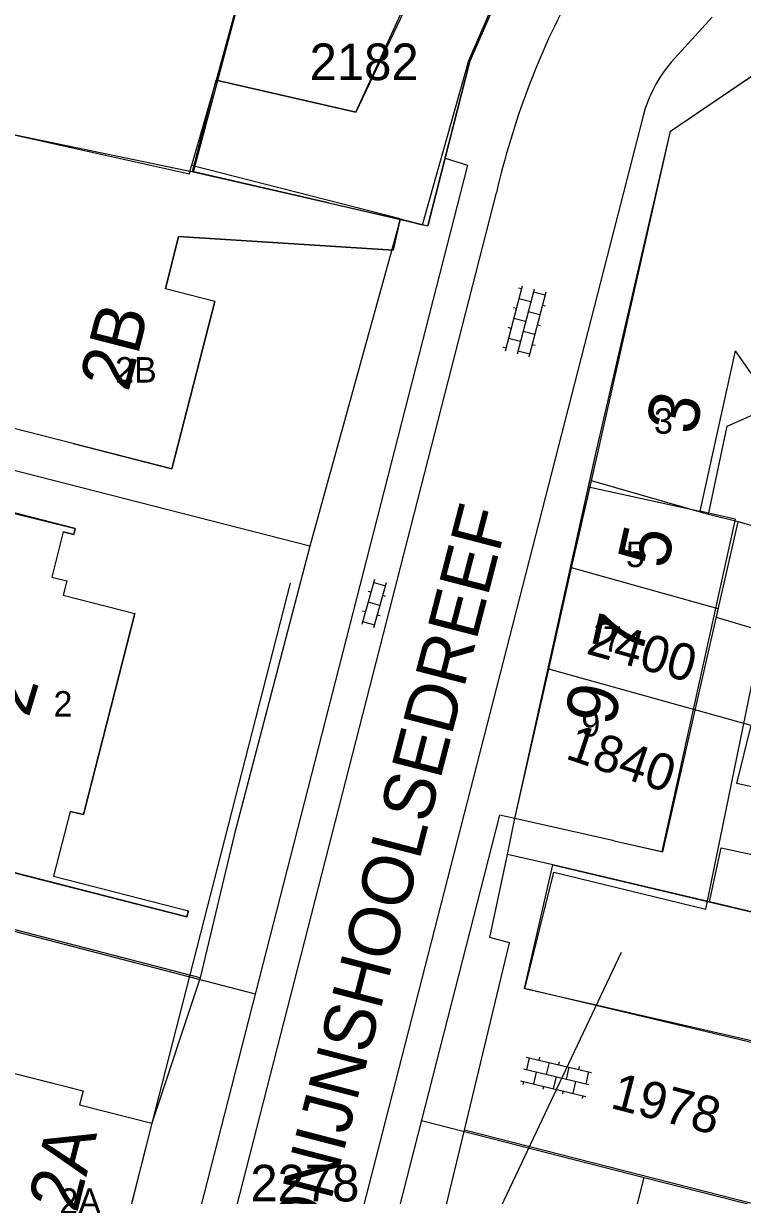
# Model space of a CAD drawing. Extents: x 148816 to 151297, y 399515 to 402500.
# Drawn here: x 150962 to 150997.4, y 399690.8 to 399748.4 of the extents above; entities that cross this region are included whole.
import ezdxf

# ---------------------------------------------------------------- set-up
doc = ezdxf.new("R2010")
doc.units = 0
for name, color, linetype in [('B01 Hoofdgebouw  [D] Norm', 7, 'Continuous'), ('B01 Hoofdgebouw  [T] Norm', 7, 'Continuous'), ('B01 hoofgebouw', 7, 'Continuous'), ('B02 Bijgebouw  [D] Norm', 7, 'Continuous'), ('G01 perceelsgrens', 7, 'Continuous'), ('S02 Open verharding  Norm', 7, 'Continuous'), ('T04 Haag heg  [D] Gem', 7, 'Continuous'), ('V00 Kant verharding algemeen  [T] Norm', 7, 'Continuous'), ('Z01 perceelnummer', 7, 'Continuous'), ('Z02 huisnummer', 7, 'Continuous'), ('Z02 Huisnummer  [Tekst] Norm', 7, 'Continuous'), ('Z06 straatnaam', 7, 'Continuous')]:
    doc.layers.add(name, color=color, linetype=linetype)

msp = doc.modelspace()

# ---------------------------------------------------------------- linework, layer by layer
at = {"layer": 'B01 Hoofdgebouw  [D] Norm'}
for p, q in [((150981.233, 399750), (150978.379, 399744.005)), ((150948.099, 399745.864), (150970.21, 399740.97)), ((150971.515, 399745.57), (150970.302, 399741.384)), ((150978.379, 399744.005), (150971.515, 399745.57)), ((150970.21, 399740.97), (150970.302, 399741.384)), ((150997.009, 399732.278), (150995.264, 399724.393)), ((150997.009, 399732.278), (150998.856, 399729.598)), ((150989.801, 399725.591), (150995.264, 399724.393)), ((150997.013, 399724.006), (150995.264, 399724.393)), ((150997.013, 399724.006), (150993.399, 399707.684)), ((150991.07, 399708.2), (150993.399, 399707.684))]:
    msp.add_line(p, q, dxfattribs=at)
at = {"layer": 'B01 Hoofdgebouw  [T] Norm'}
for p, q in [((150985.51, 399750), (150983.98, 399746.5)), ((150993.83, 399743.07), (150999.76, 399747.1)), ((150983.98, 399746.5), (150981.91, 399738.41)), ((150990.16, 399727.23), (150993.83, 399743.07)), ((150980.555, 399738.751), (150981.91, 399738.41)), ((150969.667, 399737.885), (150969.02, 399735.327)), ((150980.214, 399737.212), (150969.667, 399737.885)), ((150971.451, 399734.702), (150969.02, 399735.327)), ((150964.594, 399723.553), (150942.851, 399729.102)), ((150987.75, 399716.24), (150990.16, 399727.23)), ((150964.003, 399723.386), (150963.436, 399721.16)), ((150964.003, 399723.386), (150964.521, 399723.254)), ((150964.521, 399723.254), (150964.594, 399723.553)), ((150963.436, 399721.16), (150964.182, 399720.97)), ((150964.182, 399720.97), (150964.004, 399720.272)), ((150964.004, 399720.272), (150967.521, 399719.374)), ((150965, 399709.496), (150967.521, 399719.374)), ((150986.19, 399709.3), (150987.75, 399716.24)), ((150964.339, 399709.652), (150963.524, 399706.46)), ((150964.339, 399709.652), (150965, 399709.496)), ((150991.07, 399708.2), (150986.19, 399709.3)), ((150955.286, 399708.248), (150970.081, 399704.466)), ((150963.524, 399706.46), (150970.157, 399704.767)), ((150970.081, 399704.466), (150970.157, 399704.767)), ((150960.745, 399696.994), (150964.98, 399695.92)), ((150964.98, 399695.92), (150964.8, 399695.24)), ((150964.8, 399695.24), (150968.36, 399694.34)), ((150964.809, 399695.246), (150964.802, 399695.248)), ((150968.36, 399694.34), (150964.86, 399680.52))]:
    msp.add_line(p, q, dxfattribs=at)
for points in [[(150980.555, 399738.751), (150980.214, 399737.212)], [(150971.451, 399734.702), (150969.34, 399726.485), (150958.698, 399729.193)]]:
    msp.add_lwpolyline(points, dxfattribs=at)
at = {"layer": 'B01 hoofgebouw'}
for points in [[(150977.039, 399739.54), (150981.91, 399738.41), (150983.98, 399746.5), (150986.41, 399752.06), (150991.06, 399758.58), (150991.28, 399761.5), (150976.67, 399784.51), (150973.59, 399780.57)], [(150977.039, 399739.54), (150970.357, 399741.09), (150971.515, 399745.57), (150978.379, 399744.005), (150981.292, 399750.389)], [(150991.07, 399708.2), (150986.19, 399709.3), (150990.16, 399727.23), (150993.83, 399743.07), (150999.76, 399747.1)], [(150964.494, 399727.718), (150969.34, 399726.485), (150971.451, 399734.702), (150969.02, 399735.327), (150969.667, 399737.885), (150980.214, 399737.212), (150980.557, 399738.757)], [(150991.07, 399708.2), (150993.452, 399707.663), (150997.154, 399723.875), (150995.701, 399724.236), (150996.616, 399728.578), (150999.547, 399729.867), (151000, 399729.12)], [(150959.737, 399724.739), (150964.594, 399723.553), (150964.521, 399723.254), (150964.003, 399723.386), (150963.436, 399721.16), (150964.182, 399720.97), (150964.004, 399720.272), (150967.521, 399719.374), (150965, 399709.496), (150964.339, 399709.652), (150963.524, 399706.46), (150970.157, 399704.767), (150970.081, 399704.466), (150954.906, 399708.345), (150954.682, 399707.471), (150955.064, 399707.373), (150954.987, 399707.07), (150950.141, 399708.301)], [(151000, 399697.778), (150986.662, 399700.954), (150988.048, 399707.023), (151000, 399704.191)], [(150981.915, 399682.631), (150991.417, 399702.737)], [(150960.13, 399697.15), (150964.98, 399695.92), (150964.8, 399695.24), (150968.36, 399694.34), (150964.86, 399680.52), (150960.01, 399681.75)]]:
    msp.add_lwpolyline(points, dxfattribs=at)
at = {"layer": 'B02 Bijgebouw  [D] Norm'}
for p, q in [((150980.555, 399738.751), (150970.302, 399741.384)), ((150995.57, 399704.853), (150999.01, 399721.721)), ((150986.68, 399700.926), (150988.097, 399706.669)), ((150988.097, 399706.669), (150995.57, 399704.853)), ((151000, 399697.872), (150986.68, 399700.926))]:
    msp.add_line(p, q, dxfattribs=at)
msp.add_lwpolyline([(150999.069, 399686.622), (150991.734, 399688.493), (150992.543, 399691.666), (150999.878, 399689.795)], close=True, dxfattribs=at)
at = {"layer": 'G01 perceelsgrens'}
for points in [[(150982.327, 399775.601), (150976.559, 399770.489), (150972.432, 399760.472), (150975.426, 399759.74), (150974.636, 399757.085), (150970.378, 399741.055)], [(150991.236, 399761.561), (150990.992, 399758.61), (150986.333, 399752.095), (150983.903, 399746.518), (150981.631, 399738.452), (150980.556, 399738.724)], [(150989.944, 399725.895), (150993.83, 399743.07), (150999.76, 399747.1)], [(150970.378, 399741.055), (150958.789, 399743.464)], [(150980.556, 399738.724), (150970.378, 399741.055)], [(150980.556, 399738.724), (150976.198, 399722.966)], [(150976.122, 399722.678), (150946.022, 399730.382)], [(150988.975, 399721.61), (150989.944, 399725.895)], [(151000, 399723.064), (150997.154, 399723.875), (150995.701, 399724.236), (150989.944, 399725.895)], [(150976.122, 399722.678), (150972.4, 399708.477), (150970.734, 399701.47)], [(150976.198, 399722.966), (150976.122, 399722.678)], [(150987.851, 399716.642), (150988.975, 399721.61)], [(151000, 399716.623), (150998.577, 399717.083), (150998.884, 399718.337), (150996.082, 399719.18), (150996.177, 399719.6), (150988.975, 399721.61)], [(150985.817, 399707.538), (150986.19, 399709.3), (150987.851, 399716.642)], [(151000, 399710.368), (150997.089, 399711.016), (150997.79, 399713.874), (150987.851, 399716.642)], [(150970.734, 399701.47), (150949.577, 399706.961), (150943.509, 399708.537)], [(150995.746, 399705.199), (150996.316, 399707.866), (150999.969, 399707.077), (151000, 399707.22)], [(150983.708, 399693.998), (150985.922, 399703.196), (150984.953, 399703.458), (150985.817, 399707.538)], [(150995.746, 399705.199), (150988.048, 399707.023), (150985.817, 399707.538)], [(151000, 399704.191), (150995.746, 399705.199)], [(150970.734, 399701.47), (150968.36, 399694.34), (150966.384, 399686.539)], [(150981.719, 399681.988), (150980.871, 399682.209), (150983.708, 399693.998)], [(151000, 399689.839), (150999.425, 399689.983), (150983.708, 399693.998)]]:
    msp.add_lwpolyline(points, dxfattribs=at)
at = {"layer": 'S02 Open verharding  Norm'}
for p, q in [((150986.551, 399735.457), (150985.714, 399732.265)), ((150987.131, 399735.305), (150986.295, 399732.113)), ((150986.513, 399735.312), (150986.368, 399735.35)), ((150986.967, 399734.676), (150986.386, 399734.828)), ((150987.712, 399735.153), (150986.875, 399731.961)), ((150987.674, 399735.008), (150987.093, 399735.16)), ((150986.259, 399734.345), (150986.114, 399734.383)), ((150987.42, 399734.04), (150986.84, 399734.193)), ((150987.547, 399734.524), (150987.692, 399734.486)), ((150986.713, 399733.709), (150986.133, 399733.861)), ((150987.293, 399733.557), (150987.438, 399733.519)), ((150986.006, 399733.378), (150985.861, 399733.416)), ((150987.167, 399733.073), (150986.586, 399733.225)), ((150985.752, 399732.41), (150985.607, 399732.448)), ((150985.879, 399732.894), (150986.459, 399732.742)), ((150987.04, 399732.59), (150987.185, 399732.551)), ((150986.913, 399732.106), (150986.333, 399732.258)), ((150979.293, 399721.04), (150978.669, 399718.827)), ((150979.871, 399720.877), (150979.247, 399718.664)), ((150979.253, 399720.896), (150979.83, 399720.733)), ((150979.117, 399720.415), (150978.973, 399720.455)), ((150979.559, 399719.771), (150978.981, 399719.933)), ((150979.839, 399720.211), (150979.694, 399720.252)), ((150978.846, 399719.452), (150978.701, 399719.493)), ((150979.567, 399719.249), (150979.423, 399719.289)), ((150978.71, 399718.971), (150979.287, 399718.808)), ((150986.744, 399697.579), (150989.955, 399696.818)), ((150986.89, 399697.545), (150986.751, 399696.961)), ((150987.376, 399697.429), (150987.411, 399697.575)), ((150987.863, 399697.314), (150987.724, 399696.73)), ((150988.349, 399697.199), (150988.384, 399697.345)), ((150986.605, 399696.995), (150989.817, 399696.235)), ((150987.238, 399696.846), (150987.1, 399696.262)), ((150988.836, 399697.084), (150988.698, 399696.5)), ((150989.322, 399696.968), (150989.357, 399697.114)), ((150989.809, 399696.853), (150989.671, 399696.269)), ((150986.467, 399696.412), (150989.678, 399695.651)), ((150986.613, 399696.377), (150986.578, 399696.231)), ((150987.586, 399696.146), (150987.552, 399696.001)), ((150988.211, 399696.615), (150988.073, 399696.031)), ((150989.046, 399695.801), (150989.184, 399696.384)), ((150988.559, 399695.916), (150988.525, 399695.77)), ((150989.532, 399695.685), (150989.498, 399695.539))]:
    msp.add_line(p, q, dxfattribs=at)
at = {"layer": 'T04 Haag heg  [D] Gem'}
for p, q in [((150972.731, 399750), (150971.515, 399745.57)), ((150890.396, 399722.254), (150973.434, 399700.685)), ((150975.146, 399720.86), (150968.36, 399694.34))]:
    msp.add_line(p, q, dxfattribs=at)
at = {"layer": 'V00 Kant verharding algemeen  [T] Norm'}
for p, q in [((150992.48, 399743.81), (150965.54, 399638.69)), ((150982.76, 399741.74), (150983.86, 399741.39)), ((150983.86, 399741.39), (150958, 399640.43)), ((150959.51, 399639.4), (150985.28, 399740.04)), ((150985.43, 399709.46), (150967.02, 399637.49)), ((150986.19, 399709.3), (150985.43, 399709.46)), ((150981.595, 399694.467), (150992.543, 399691.666))]:
    msp.add_line(p, q, dxfattribs=at)
msp.add_lwpolyline([(150995.873, 399748.662), (150993.867, 399746.452)], dxfattribs=at)
for centre, radius, start, end in [((151023.811, 399731.201), 39.532, 151.60595, 167.08035), ((150999.009, 399742.066), 6.758, 139.5369, 165.03013)]:
    msp.add_arc(centre, radius, start, end, dxfattribs=at)

# ---------------------------------------------------------------- texts
at = {"layer": 'Z01 perceelnummer'}
for s, p in [('2182', (150976.104, 399745.57)), ('2278', (150973.195, 399690.489))]:
    msp.add_text(s, height=1.8, dxfattribs=at).set_placement(p)
for s, rotation, p in [('2400', 344.37764, (150989.631, 399717.411)), ('1840', 341.29265, (150988.61, 399712.262)), ('1978', 345.46349, (150990.817, 399695.095))]:
    msp.add_text(s, height=1.8, rotation=rotation, dxfattribs=at).set_placement(p)
at = {"layer": 'Z02 huisnummer'}
for s, rotation, p in [('2B', 75.58873, (150967.197, 399730.204)), ('3', 77.40905, (150995.03, 399728.08)), ('5', 77.40905, (150993.644, 399721.499)), ('7', 77.40905, (150992.405, 399717.183)), ('2', 73.19645, (150962.297, 399714.209)), ('9', 77.35315, (150991.04, 399713.778)), ('2A', 75.82486, (150964.677, 399689.869))]:
    msp.add_text(s, height=2.5, rotation=rotation, dxfattribs=at).set_placement(p)
at = {"layer": 'Z02 Huisnummer  [Tekst] Norm'}
for s, p in [('2B', (150966.552, 399730.715)), ('3', (150993.019, 399728.205)), ('5', (150991.64, 399721.649)), ('7', (150990.504, 399717.492)), ('2', (150963.523, 399714.307)), ('9', (150989.449, 399713.336)), ('2A', (150963.809, 399689.879))]:
    msp.add_text(s, height=1.25, dxfattribs=at).set_placement(p)
at = {"layer": 'Z06 straatnaam'}
msp.add_text('KONIJNSHOOLSEDREEF', height=2.5, rotation=75.46349, dxfattribs=at).set_placement((150975.939, 399685.808))

doc.saveas('drawing.dxf')
